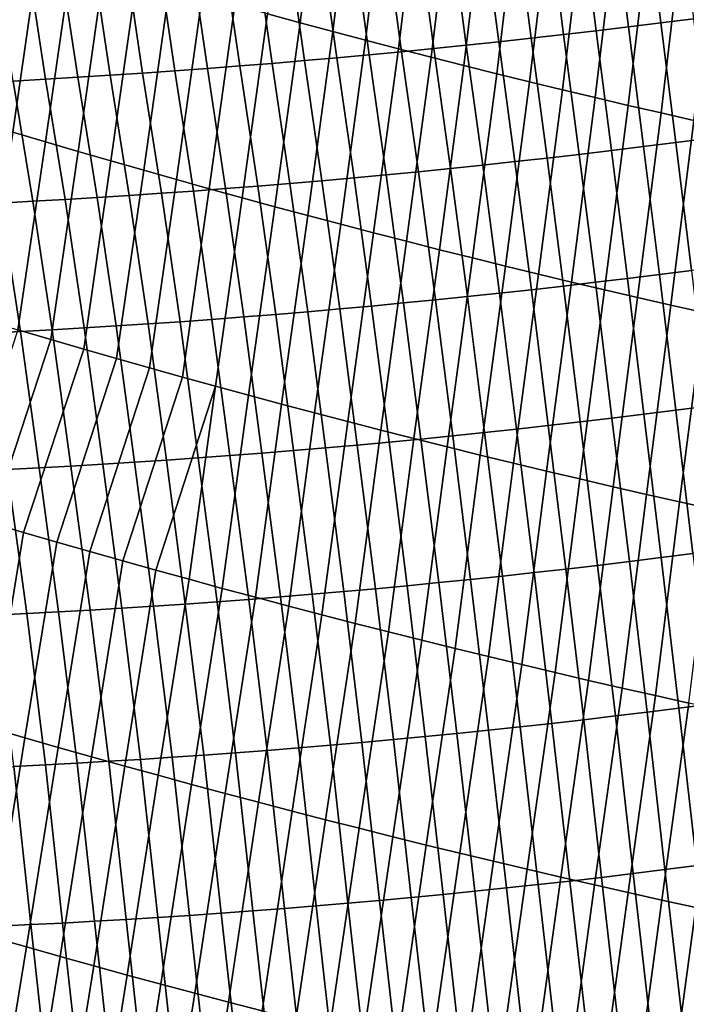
# Model space of a CAD drawing. Header units: metres. Extents: x -240 to 45, y -77 to 27.
# Tile 824 of 1056: x 17.3 to 18.48, y -27.12 to -25.36. Entities that reach past the tile are written whole.
import ezdxf

# ---------------------------------------------------------------- set-up
doc = ezdxf.new("R2010")
doc.units = ezdxf.units.M
doc.layers.add('solid_102011X2', color=7, linetype='CONTINUOUS')

msp = doc.modelspace()

# ---------------------------------------------------------------- linework, layer by layer
at = {"layer": 'solid_102011X2'}
for points in [[(17.796677, -25.367205, 122.652969), (17.835865, -25.047796, 122.855362), (17.777802, -25.032087, 122.851341), (17.738472, -25.351406, 122.648697)], [(17.854916, -25.382805, 122.657097), (17.893963, -25.063307, 122.859238), (17.835865, -25.047796, 122.855362), (17.796677, -25.367205, 122.652969)], [(17.913189, -25.398205, 122.661079), (17.952095, -25.078617, 122.862968), (17.893963, -25.063307, 122.859238), (17.854916, -25.382805, 122.657097)], [(17.9715, -25.413406, 122.664909), (18.010262, -25.093727, 122.866554), (17.952095, -25.078617, 122.862968), (17.913189, -25.398205, 122.661079)], [(18.02985, -25.42841, 122.668587), (18.068462, -25.108635, 122.870003), (18.010262, -25.093727, 122.866554), (17.9715, -25.413406, 122.664909)], [(18.088238, -25.443211, 122.672119), (18.126699, -25.123344, 122.873299), (18.068462, -25.108635, 122.870003), (18.02985, -25.42841, 122.668587)], [(18.146662, -25.457813, 122.675507), (18.184973, -25.137854, 122.87645), (18.126699, -25.123344, 122.873299), (18.088238, -25.443211, 122.672119)], [(18.205124, -25.472214, 122.678734), (18.24328, -25.152163, 122.879456), (18.184973, -25.137854, 122.87645), (18.146662, -25.457813, 122.675507)], [(18.263615, -25.486416, 122.681816), (18.301617, -25.166269, 122.882317), (18.24328, -25.152163, 122.879456), (18.205124, -25.472214, 122.678734)], [(18.322132, -25.500418, 122.684746), (18.359974, -25.180176, 122.885025), (18.301617, -25.166269, 122.882317), (18.263615, -25.486416, 122.681816)], [(18.414701, -25.168745, 77.607773), (18.43895, -25.367193, 77.929924), (18.381144, -25.374353, 77.933029), (18.356558, -25.175833, 77.610931)], [(18.472878, -25.161457, 77.604744), (18.496788, -25.359827, 77.926949), (18.43895, -25.367193, 77.929924), (18.414701, -25.168745, 77.607773)], [(18.240353, -25.189396, 77.617615), (18.265614, -25.38806, 77.939606), (18.207886, -25.3946, 77.943077), (18.182289, -25.195871, 77.62114)], [(18.298441, -25.182716, 77.614212), (18.323366, -25.38131, 77.936256), (18.265614, -25.38806, 77.939606), (18.240353, -25.189396, 77.617615)], [(18.356558, -25.175833, 77.610931), (18.381144, -25.374353, 77.933029), (18.323366, -25.38131, 77.936256), (18.298441, -25.182716, 77.614212)], [(18.380669, -25.514217, 122.687523), (18.418352, -25.193882, 122.887589), (18.359974, -25.180176, 122.885025), (18.322132, -25.500418, 122.684746)], [(18.066225, -25.208202, 77.628555), (18.092493, -25.407061, 77.950394), (18.034824, -25.412977, 77.954231), (18.008221, -25.21406, 77.632439)], [(18.124247, -25.202141, 77.624786), (18.150179, -25.400934, 77.946678), (18.092493, -25.407061, 77.950394), (18.066225, -25.208202, 77.628555)], [(18.182289, -25.195871, 77.62114), (18.207886, -25.3946, 77.943077), (18.150179, -25.400934, 77.946678), (18.124247, -25.202141, 77.624786)], [(18.439222, -25.527817, 122.690147), (18.476742, -25.207386, 122.889999), (18.418352, -25.193882, 122.887589), (18.380669, -25.514217, 122.687523)], [(18.497786, -25.541212, 122.692619), (18.535141, -25.220688, 122.892265), (18.476742, -25.207386, 122.889999), (18.439222, -25.527817, 122.690147)], [(17.226942, -25.544495, 122.419319), (17.285133, -25.561975, 122.425095), (17.331961, -25.235296, 122.614624), (17.27401, -25.217928, 122.609161)], [(17.892262, -25.225151, 77.640572), (17.919531, -25.424183, 77.962273), (17.861902, -25.429472, 77.966469), (17.834299, -25.230387, 77.644814)], [(17.950233, -25.219709, 77.636444), (17.977171, -25.418684, 77.958191), (17.919531, -25.424183, 77.962273), (17.892262, -25.225151, 77.640572)], [(18.008221, -25.21406, 77.632439), (18.034824, -25.412977, 77.954231), (17.977171, -25.418684, 77.958191), (17.950233, -25.219709, 77.636444)], [(17.285133, -25.561975, 122.425095), (17.343359, -25.579262, 122.43071), (17.389942, -25.252472, 122.619934), (17.331961, -25.235296, 122.614624)], [(17.660467, -25.244854, 77.658249), (17.689058, -25.444086, 77.979782), (17.631453, -25.44854, 77.984459), (17.602531, -25.249264, 77.662964)], [(17.718405, -25.240238, 77.653648), (17.746668, -25.439423, 77.975227), (17.689058, -25.444086, 77.979782), (17.660467, -25.244854, 77.658249)], [(17.776348, -25.235415, 77.64917), (17.804281, -25.434551, 77.970787), (17.746668, -25.439423, 77.975227), (17.718405, -25.240238, 77.653648)], [(17.834299, -25.230387, 77.644814), (17.861902, -25.429472, 77.966469), (17.804281, -25.434551, 77.970787), (17.776348, -25.235415, 77.64917)], [(17.343359, -25.579262, 122.43071), (17.401615, -25.596355, 122.436172), (17.447952, -25.269451, 122.625099), (17.389942, -25.252472, 122.619934)], [(17.428743, -25.261265, 77.677818), (17.458641, -25.460663, 77.999214), (17.401045, -25.464289, 78.004379), (17.370823, -25.264856, 77.683014)], [(17.48667, -25.257469, 77.672752), (17.516243, -25.456829, 77.994179), (17.458641, -25.460663, 77.999214), (17.428743, -25.261265, 77.677818)], [(17.5446, -25.253468, 77.667793), (17.573847, -25.452787, 77.989258), (17.516243, -25.456829, 77.994179), (17.48667, -25.257469, 77.672752)], [(17.602531, -25.249264, 77.662964), (17.631453, -25.44854, 77.984459), (17.573847, -25.452787, 77.989258), (17.5446, -25.253468, 77.667793)], [(17.31291, -25.268242, 77.688324), (17.343454, -25.467709, 78.009659), (17.285872, -25.470922, 78.01506), (17.255005, -25.271425, 77.693756)], [(17.370823, -25.264856, 77.683014), (17.401045, -25.464289, 78.004379), (17.343454, -25.467709, 78.009659), (17.31291, -25.268242, 77.688324)], [(17.401615, -25.596355, 122.436172), (17.459906, -25.613253, 122.44149), (17.505991, -25.286236, 122.630112), (17.447952, -25.269451, 122.625099)], [(17.459906, -25.613253, 122.44149), (17.51823, -25.629955, 122.446648), (17.564064, -25.302824, 122.634979), (17.505991, -25.286236, 122.630112)], [(17.51823, -25.629955, 122.446648), (17.57659, -25.646461, 122.451653), (17.622166, -25.319216, 122.639702), (17.564064, -25.302824, 122.634979)], [(17.57659, -25.646461, 122.451653), (17.634985, -25.662769, 122.456512), (17.680302, -25.335409, 122.644272), (17.622166, -25.319216, 122.639702)], [(17.634985, -25.662769, 122.456512), (17.693415, -25.678883, 122.461212), (17.738472, -25.351406, 122.648697), (17.680302, -25.335409, 122.644272)], [(17.693415, -25.678883, 122.461212), (17.751883, -25.694796, 122.465767), (17.796677, -25.367205, 122.652969), (17.738472, -25.351406, 122.648697)], [(17.751883, -25.694796, 122.465767), (17.810387, -25.710512, 122.470161), (17.854916, -25.382805, 122.657097), (17.796677, -25.367205, 122.652969)], [(18.381144, -25.374353, 77.933029), (18.43895, -25.367193, 77.929924), (18.46546, -25.580503, 78.242203), (18.408089, -25.587725, 78.245232)], [(18.43895, -25.367193, 77.929924), (18.496788, -25.359827, 77.926949), (18.52286, -25.573074, 78.239296), (18.46546, -25.580503, 78.242203)], [(17.810387, -25.710512, 122.470161), (17.868931, -25.726028, 122.474411), (17.913189, -25.398205, 122.661079), (17.854916, -25.382805, 122.657097)], [(18.265614, -25.38806, 77.939606), (18.323366, -25.38131, 77.936256), (18.350746, -25.594742, 78.24839), (18.293428, -25.601549, 78.251678)], [(18.323366, -25.38131, 77.936256), (18.381144, -25.374353, 77.933029), (18.408089, -25.587725, 78.245232), (18.350746, -25.594742, 78.24839)], [(17.868931, -25.726028, 122.474411), (17.927513, -25.741346, 122.4785), (17.9715, -25.413406, 122.664909), (17.913189, -25.398205, 122.661079)], [(18.092493, -25.407061, 77.950394), (18.150179, -25.400934, 77.946678), (18.178862, -25.614538, 78.258614), (18.121607, -25.620718, 78.26226)], [(18.150179, -25.400934, 77.946678), (18.207886, -25.3946, 77.943077), (18.236134, -25.608149, 78.255081), (18.178862, -25.614538, 78.258614)], [(18.207886, -25.3946, 77.943077), (18.265614, -25.38806, 77.939606), (18.293428, -25.601549, 78.251678), (18.236134, -25.608149, 78.255081)], [(17.919531, -25.424183, 77.962273), (17.977171, -25.418684, 77.958191), (18.007147, -25.63245, 78.269936), (17.949936, -25.637999, 78.273949)], [(17.927513, -25.741346, 122.4785), (17.986134, -25.756466, 122.482437), (18.02985, -25.42841, 122.668587), (17.9715, -25.413406, 122.664909)], [(17.977171, -25.418684, 77.958191), (18.034824, -25.412977, 77.954231), (18.064369, -25.626688, 78.266037), (18.007147, -25.63245, 78.269936)], [(18.034824, -25.412977, 77.954231), (18.092493, -25.407061, 77.950394), (18.121607, -25.620718, 78.26226), (18.064369, -25.626688, 78.266037)], [(17.746668, -25.439423, 77.975227), (17.804281, -25.434551, 77.970787), (17.835545, -25.648468, 78.282341), (17.778357, -25.653389, 78.28672)], [(17.804281, -25.434551, 77.970787), (17.861902, -25.429472, 77.966469), (17.892736, -25.643339, 78.278084), (17.835545, -25.648468, 78.282341)], [(17.861902, -25.429472, 77.966469), (17.919531, -25.424183, 77.962273), (17.949936, -25.637999, 78.273949), (17.892736, -25.643339, 78.278084)], [(17.986134, -25.756466, 122.482437), (18.044796, -25.771385, 122.486221), (18.088238, -25.443211, 122.672119), (18.02985, -25.42841, 122.668587)], [(17.516243, -25.456829, 77.994179), (17.573847, -25.452787, 77.989258), (17.606812, -25.666893, 78.300583), (17.549629, -25.670979, 78.30545)], [(17.573847, -25.452787, 77.989258), (17.631453, -25.44854, 77.984459), (17.663992, -25.6626, 78.295837), (17.606812, -25.666893, 78.300583)], [(17.631453, -25.44854, 77.984459), (17.689058, -25.444086, 77.979782), (17.721174, -25.658098, 78.291222), (17.663992, -25.6626, 78.295837)], [(17.689058, -25.444086, 77.979782), (17.746668, -25.439423, 77.975227), (17.778357, -25.653389, 78.28672), (17.721174, -25.658098, 78.291222)], [(18.044796, -25.771385, 122.486221), (18.103498, -25.786104, 122.489853), (18.146662, -25.457813, 122.675507), (18.088238, -25.443211, 122.672119)], [(17.228298, -25.47393, 78.020584), (17.285872, -25.470922, 78.01506), (17.32094, -25.685238, 78.326126), (17.263784, -25.688282, 78.331596)], [(17.285872, -25.470922, 78.01506), (17.343454, -25.467709, 78.009659), (17.378103, -25.681984, 78.32077), (17.32094, -25.685238, 78.326126)], [(17.343454, -25.467709, 78.009659), (17.401045, -25.464289, 78.004379), (17.435274, -25.678524, 78.315544), (17.378103, -25.681984, 78.32077)], [(17.401045, -25.464289, 78.004379), (17.458641, -25.460663, 77.999214), (17.492449, -25.674854, 78.310432), (17.435274, -25.678524, 78.315544)], [(17.458641, -25.460663, 77.999214), (17.516243, -25.456829, 77.994179), (17.549629, -25.670979, 78.30545), (17.492449, -25.674854, 78.310432)], [(18.103498, -25.786104, 122.489853), (18.162239, -25.800623, 122.493332), (18.205124, -25.472214, 122.678734), (18.146662, -25.457813, 122.675507)], [(18.162239, -25.800623, 122.493332), (18.221012, -25.814941, 122.496651), (18.263615, -25.486416, 122.681816), (18.205124, -25.472214, 122.678734)], [(18.221012, -25.814941, 122.496651), (18.279812, -25.82906, 122.499809), (18.322132, -25.500418, 122.684746), (18.263615, -25.486416, 122.681816)], [(18.279812, -25.82906, 122.499809), (18.338636, -25.842978, 122.502823), (18.380669, -25.514217, 122.687523), (18.322132, -25.500418, 122.684746)], [(18.338636, -25.842978, 122.502823), (18.39748, -25.856691, 122.505669), (18.439222, -25.527817, 122.690147), (18.380669, -25.514217, 122.687523)], [(18.39748, -25.856691, 122.505669), (18.456337, -25.870205, 122.508354), (18.497786, -25.541212, 122.692619), (18.439222, -25.527817, 122.690147)], [(18.456337, -25.870205, 122.508354), (18.515203, -25.883514, 122.510887), (18.556356, -25.554405, 122.694931), (18.497786, -25.541212, 122.692619)], [(17.23568, -25.897038, 122.251358), (17.294186, -25.914425, 122.257286), (17.343359, -25.579262, 122.43071), (17.285133, -25.561975, 122.425095)], [(18.46546, -25.580503, 78.242203), (18.52286, -25.573074, 78.239296), (18.550282, -25.800817, 78.541122), (18.493227, -25.808315, 78.543953)], [(17.294186, -25.914425, 122.257286), (17.352726, -25.93162, 122.263054), (17.401615, -25.596355, 122.436172), (17.343359, -25.579262, 122.43071)], [(17.352726, -25.93162, 122.263054), (17.411304, -25.94862, 122.268669), (17.459906, -25.613253, 122.44149), (17.401615, -25.596355, 122.436172)], [(18.293428, -25.601549, 78.251678), (18.350746, -25.594742, 78.24839), (18.379202, -25.822685, 78.550003), (18.322229, -25.829557, 78.553215)], [(18.350746, -25.594742, 78.24839), (18.408089, -25.587725, 78.245232), (18.436201, -25.815605, 78.546913), (18.379202, -25.822685, 78.550003)], [(18.408089, -25.587725, 78.245232), (18.46546, -25.580503, 78.242203), (18.493227, -25.808315, 78.543953), (18.436201, -25.815605, 78.546913)], [(17.411304, -25.94862, 122.268669), (17.469919, -25.965427, 122.274124), (17.51823, -25.629955, 122.446648), (17.459906, -25.613253, 122.44149)], [(18.178862, -25.614538, 78.258614), (18.236134, -25.608149, 78.255081), (18.265278, -25.83622, 78.556549), (18.208345, -25.842672, 78.560013)], [(18.236134, -25.608149, 78.255081), (18.293428, -25.601549, 78.251678), (18.322229, -25.829557, 78.553215), (18.265278, -25.83622, 78.556549)], [(17.469919, -25.965427, 122.274124), (17.528572, -25.982037, 122.279427), (17.57659, -25.646461, 122.451653), (17.51823, -25.629955, 122.446648)], [(18.007147, -25.63245, 78.269936), (18.064369, -25.626688, 78.266037), (18.094536, -25.854942, 78.567307), (18.037651, -25.86076, 78.571136)], [(18.064369, -25.626688, 78.266037), (18.121607, -25.620718, 78.26226), (18.151432, -25.848911, 78.563599), (18.094536, -25.854942, 78.567307)], [(18.121607, -25.620718, 78.26226), (18.178862, -25.614538, 78.258614), (18.208345, -25.842672, 78.560013), (18.151432, -25.848911, 78.563599)], [(17.528572, -25.982037, 122.279427), (17.587263, -25.998451, 122.284576), (17.634985, -25.662769, 122.456512), (17.57659, -25.646461, 122.451653)], [(17.778357, -25.653389, 78.28672), (17.835545, -25.648468, 78.282341), (17.867058, -25.876944, 78.583366), (17.810207, -25.881916, 78.587692)], [(17.835545, -25.648468, 78.282341), (17.892736, -25.643339, 78.278084), (17.923914, -25.871761, 78.57917), (17.867058, -25.876944, 78.583366)], [(17.892736, -25.643339, 78.278084), (17.949936, -25.637999, 78.273949), (17.980778, -25.866365, 78.575096), (17.923914, -25.871761, 78.57917)], [(17.949936, -25.637999, 78.273949), (18.007147, -25.63245, 78.269936), (18.037651, -25.86076, 78.571136), (17.980778, -25.866365, 78.575096)], [(17.549629, -25.670979, 78.30545), (17.606812, -25.666893, 78.300583), (17.63966, -25.895571, 78.601387), (17.582809, -25.899702, 78.606201)], [(17.587263, -25.998451, 122.284576), (17.645992, -26.014669, 122.289558), (17.693415, -25.678883, 122.461212), (17.634985, -25.662769, 122.456512)], [(17.606812, -25.666893, 78.300583), (17.663992, -25.6626, 78.295837), (17.696508, -25.89123, 78.596703), (17.63966, -25.895571, 78.601387)], [(17.663992, -25.6626, 78.295837), (17.721174, -25.658098, 78.291222), (17.753357, -25.886679, 78.592133), (17.696508, -25.89123, 78.596703)], [(17.721174, -25.658098, 78.291222), (17.778357, -25.653389, 78.28672), (17.810207, -25.881916, 78.587692), (17.753357, -25.886679, 78.592133)], [(17.32094, -25.685238, 78.326126), (17.378103, -25.681984, 78.32077), (17.412271, -25.910843, 78.621384), (17.355434, -25.914137, 78.626694)], [(17.378103, -25.681984, 78.32077), (17.435274, -25.678524, 78.315544), (17.469112, -25.907339, 78.616203), (17.412271, -25.910843, 78.621384)], [(17.435274, -25.678524, 78.315544), (17.492449, -25.674854, 78.310432), (17.525959, -25.903625, 78.611137), (17.469112, -25.907339, 78.616203)], [(17.492449, -25.674854, 78.310432), (17.549629, -25.670979, 78.30545), (17.582809, -25.899702, 78.606201), (17.525959, -25.903625, 78.611137)], [(17.645992, -26.014669, 122.289558), (17.704762, -26.030691, 122.294388), (17.751883, -25.694796, 122.465767), (17.693415, -25.678883, 122.461212)], [(17.20664, -25.691118, 78.337196), (17.263784, -25.688282, 78.331596), (17.298607, -25.917221, 78.632126), (17.241791, -25.920095, 78.63768)], [(17.263784, -25.688282, 78.331596), (17.32094, -25.685238, 78.326126), (17.355434, -25.914137, 78.626694), (17.298607, -25.917221, 78.632126)], [(17.704762, -26.030691, 122.294388), (17.763571, -26.046515, 122.299065), (17.810387, -25.710512, 122.470161), (17.751883, -25.694796, 122.465767)], [(17.763571, -26.046515, 122.299065), (17.82242, -26.06214, 122.303581), (17.868931, -25.726028, 122.474411), (17.810387, -25.710512, 122.470161)], [(17.82242, -26.06214, 122.303581), (17.88131, -26.077566, 122.307938), (17.927513, -25.741346, 122.4785), (17.868931, -25.726028, 122.474411)], [(17.88131, -26.077566, 122.307938), (17.940243, -26.092793, 122.312141), (17.986134, -25.756466, 122.482437), (17.927513, -25.741346, 122.4785)], [(17.940243, -26.092793, 122.312141), (17.999216, -26.107821, 122.316177), (18.044796, -25.771385, 122.486221), (17.986134, -25.756466, 122.482437)], [(17.999216, -26.107821, 122.316177), (18.058233, -26.12265, 122.320061), (18.103498, -25.786104, 122.489853), (18.044796, -25.771385, 122.486221)], [(18.058233, -26.12265, 122.320061), (18.11729, -26.137278, 122.323784), (18.162239, -25.800623, 122.493332), (18.103498, -25.786104, 122.489853)], [(18.11729, -26.137278, 122.323784), (18.176384, -26.151707, 122.327347), (18.221012, -25.814941, 122.496651), (18.162239, -25.800623, 122.493332)], [(18.176384, -26.151707, 122.327347), (18.235506, -26.165934, 122.33075), (18.279812, -25.82906, 122.499809), (18.221012, -25.814941, 122.496651)], [(18.322229, -25.829557, 78.553215), (18.379202, -25.822685, 78.550003), (18.408476, -26.064657, 78.840416), (18.351727, -26.071602, 78.843552)], [(18.379202, -25.822685, 78.550003), (18.436201, -25.815605, 78.546913), (18.46525, -26.057503, 78.837395), (18.408476, -26.064657, 78.840416)], [(18.436201, -25.815605, 78.546913), (18.493227, -25.808315, 78.543953), (18.522049, -26.050137, 78.834511), (18.46525, -26.057503, 78.837395)], [(18.265278, -25.83622, 78.556549), (18.294996, -26.078335, 78.846825), (18.238287, -26.084856, 78.85022), (18.208345, -25.842672, 78.560013)], [(18.235506, -26.165934, 122.33075), (18.294657, -26.17996, 122.333992), (18.338636, -25.842978, 122.502823), (18.279812, -25.82906, 122.499809)], [(18.322229, -25.829557, 78.553215), (18.351727, -26.071602, 78.843552), (18.294996, -26.078335, 78.846825), (18.265278, -25.83622, 78.556549)], [(18.094536, -25.854942, 78.567307), (18.124916, -26.09726, 78.857391), (18.068251, -26.10314, 78.86116), (18.037651, -25.86076, 78.571136)], [(18.151432, -25.848911, 78.563599), (18.181595, -26.091164, 78.853745), (18.124916, -26.09726, 78.857391), (18.094536, -25.854942, 78.567307)], [(18.208345, -25.842672, 78.560013), (18.238287, -26.084856, 78.85022), (18.181595, -26.091164, 78.853745), (18.151432, -25.848911, 78.563599)], [(18.294657, -26.17996, 122.333992), (18.353827, -26.193787, 122.337074), (18.39748, -25.856691, 122.505669), (18.338636, -25.842978, 122.502823)], [(18.353827, -26.193787, 122.337074), (18.413015, -26.207409, 122.339989), (18.456337, -25.870205, 122.508354), (18.39748, -25.856691, 122.505669)], [(17.867058, -25.876944, 78.583366), (17.898308, -26.119507, 78.873222), (17.841669, -26.124537, 78.877495), (17.810207, -25.881916, 78.587692)], [(17.923914, -25.871761, 78.57917), (17.954948, -26.114265, 78.86908), (17.898308, -26.119507, 78.873222), (17.867058, -25.876944, 78.583366)], [(17.980778, -25.866365, 78.575096), (18.011595, -26.108809, 78.865059), (17.954948, -26.114265, 78.86908), (17.923914, -25.871761, 78.57917)], [(18.037651, -25.86076, 78.571136), (18.068251, -26.10314, 78.86116), (18.011595, -26.108809, 78.865059), (17.980778, -25.866365, 78.575096)], [(18.413015, -26.207409, 122.339989), (18.472216, -26.220829, 122.342743), (18.515203, -25.883514, 122.510887), (18.456337, -25.870205, 122.508354)], [(17.696508, -25.89123, 78.596703), (17.728399, -26.133957, 78.886406), (17.671761, -26.138351, 78.891052), (17.63966, -25.895571, 78.601387)], [(17.753357, -25.886679, 78.592133), (17.785034, -26.129353, 78.881889), (17.728399, -26.133957, 78.886406), (17.696508, -25.89123, 78.596703)], [(17.810207, -25.881916, 78.587692), (17.841669, -26.124537, 78.877495), (17.785034, -26.129353, 78.881889), (17.753357, -25.886679, 78.592133)], [(18.472216, -26.220829, 122.342743), (18.531424, -26.234045, 122.345329), (18.574074, -25.89662, 122.51326), (18.515203, -25.883514, 122.510887)], [(17.412271, -25.910843, 78.621384), (17.44521, -26.153812, 78.910881), (17.388582, -26.157148, 78.916161), (17.355434, -25.914137, 78.626694)], [(17.469112, -25.907339, 78.616203), (17.501844, -26.150263, 78.905739), (17.44521, -26.153812, 78.910881), (17.412271, -25.910843, 78.621384)], [(17.525959, -25.903625, 78.611137), (17.558481, -26.146503, 78.900711), (17.501844, -26.150263, 78.905739), (17.469112, -25.907339, 78.616203)], [(17.582809, -25.899702, 78.606201), (17.615122, -26.142532, 78.895821), (17.558481, -26.146503, 78.900711), (17.525959, -25.903625, 78.611137)], [(17.63966, -25.895571, 78.601387), (17.671761, -26.138351, 78.891052), (17.615122, -26.142532, 78.895821), (17.582809, -25.899702, 78.606201)], [(17.186913, -26.240688, 122.094162), (17.245667, -26.258135, 122.100388), (17.352726, -25.93162, 122.263054), (17.294186, -25.914425, 122.257286)], [(17.298607, -25.917221, 78.632126), (17.331963, -26.160275, 78.921555), (17.275352, -26.163189, 78.927078), (17.241791, -25.920095, 78.63768)], [(17.355434, -25.914137, 78.626694), (17.388582, -26.157148, 78.916161), (17.331963, -26.160275, 78.921555), (17.298607, -25.917221, 78.632126)], [(17.245667, -26.258135, 122.100388), (17.304459, -26.275391, 122.106453), (17.411304, -25.94862, 122.268669), (17.352726, -25.93162, 122.263054)], [(17.304459, -26.275391, 122.106453), (17.363289, -26.292452, 122.112358), (17.469919, -25.965427, 122.274124), (17.411304, -25.94862, 122.268669)], [(17.363289, -26.292452, 122.112358), (17.422161, -26.309322, 122.118103), (17.528572, -25.982037, 122.279427), (17.469919, -25.965427, 122.274124)], [(17.422161, -26.309322, 122.118103), (17.481071, -26.325996, 122.12368), (17.587263, -25.998451, 122.284576), (17.528572, -25.982037, 122.279427)], [(17.481071, -26.325996, 122.12368), (17.540026, -26.342478, 122.129105), (17.645992, -26.014669, 122.289558), (17.587263, -25.998451, 122.284576)], [(17.540026, -26.342478, 122.129105), (17.59902, -26.358763, 122.134369), (17.645992, -26.014669, 122.289558)], [(17.658056, -26.374851, 122.139465), (17.704762, -26.030691, 122.294388), (17.645992, -26.014669, 122.289558), (17.59902, -26.358763, 122.134369)], [(17.717134, -26.390745, 122.144409), (17.763571, -26.046515, 122.299065), (17.704762, -26.030691, 122.294388), (17.658056, -26.374851, 122.139465)], [(17.776255, -26.406441, 122.149185), (17.82242, -26.06214, 122.303581), (17.763571, -26.046515, 122.299065), (17.717134, -26.390745, 122.144409)], [(18.46525, -26.057503, 78.837395), (18.522049, -26.050137, 78.834511), (18.552383, -26.305355, 79.113197), (18.495792, -26.312796, 79.115997)], [(17.835421, -26.42194, 122.153801), (17.88131, -26.077566, 122.307938), (17.82242, -26.06214, 122.303581), (17.776255, -26.406441, 122.149185)], [(18.351727, -26.071602, 78.843552), (18.408476, -26.064657, 78.840416), (18.439226, -26.320024, 79.118935), (18.382683, -26.32704, 79.122002)], [(18.408476, -26.064657, 78.840416), (18.46525, -26.057503, 78.837395), (18.495792, -26.312796, 79.115997), (18.439226, -26.320024, 79.118935)], [(17.894629, -26.437241, 122.158257), (17.940243, -26.092793, 122.312141), (17.88131, -26.077566, 122.307938), (17.835421, -26.42194, 122.153801)], [(18.181595, -26.091164, 78.853745), (18.238287, -26.084856, 78.85022), (18.269653, -26.340431, 79.128525), (18.213163, -26.346806, 79.131973)], [(18.238287, -26.084856, 78.85022), (18.294996, -26.078335, 78.846825), (18.326159, -26.333841, 79.125198), (18.269653, -26.340431, 79.128525)], [(18.294996, -26.078335, 78.846825), (18.351727, -26.071602, 78.843552), (18.382683, -26.32704, 79.122002), (18.326159, -26.333841, 79.125198)], [(17.953882, -26.452343, 122.162544), (17.999216, -26.107821, 122.316177), (17.940243, -26.092793, 122.312141), (17.894629, -26.437241, 122.158257)], [(18.011595, -26.108809, 78.865059), (18.068251, -26.10314, 78.86116), (18.100222, -26.358912, 79.139259), (18.043766, -26.364643, 79.143089)], [(18.068251, -26.10314, 78.86116), (18.124916, -26.09726, 78.857391), (18.156687, -26.352966, 79.135551), (18.100222, -26.358912, 79.139259)], [(18.124916, -26.09726, 78.857391), (18.181595, -26.091164, 78.853745), (18.213163, -26.346806, 79.131973), (18.156687, -26.352966, 79.135551)], [(17.841669, -26.124537, 78.877495), (17.898308, -26.119507, 78.873222), (17.930874, -26.375462, 79.151131), (17.874434, -26.38055, 79.155342)], [(17.898308, -26.119507, 78.873222), (17.954948, -26.114265, 78.86908), (17.987318, -26.370161, 79.147049), (17.930874, -26.375462, 79.151131)], [(18.01318, -26.467247, 122.166672), (18.058233, -26.12265, 122.320061), (17.999216, -26.107821, 122.316177), (17.953882, -26.452343, 122.162544)], [(17.954948, -26.114265, 78.86908), (18.011595, -26.108809, 78.865059), (18.043766, -26.364643, 79.143089), (17.987318, -26.370161, 79.147049)], [(18.072519, -26.481951, 122.170639), (18.11729, -26.137278, 122.323784), (18.058233, -26.12265, 122.320061), (18.01318, -26.467247, 122.166672)], [(17.615122, -26.142532, 78.895821), (17.671761, -26.138351, 78.891052), (17.705111, -26.394533, 79.168739), (17.648663, -26.398767, 79.173462)], [(17.671761, -26.138351, 78.891052), (17.728399, -26.133957, 78.886406), (17.761553, -26.390085, 79.164146), (17.705111, -26.394533, 79.168739)], [(17.728399, -26.133957, 78.886406), (17.785034, -26.129353, 78.881889), (17.817995, -26.385424, 79.159683), (17.761553, -26.390085, 79.164146)], [(17.785034, -26.129353, 78.881889), (17.841669, -26.124537, 78.877495), (17.874434, -26.38055, 79.155342), (17.817995, -26.385424, 79.159683)], [(18.131895, -26.496456, 122.174438), (18.176384, -26.151707, 122.327347), (18.11729, -26.137278, 122.323784), (18.072519, -26.481951, 122.170639)], [(17.331963, -26.160275, 78.921555), (17.388582, -26.157148, 78.916161), (17.422892, -26.413582, 79.193626), (17.366461, -26.416754, 79.198982)], [(17.388582, -26.157148, 78.916161), (17.44521, -26.153812, 78.910881), (17.479328, -26.410198, 79.188393), (17.422892, -26.413582, 79.193626)], [(17.44521, -26.153812, 78.910881), (17.501844, -26.150263, 78.905739), (17.53577, -26.406601, 79.183281), (17.479328, -26.410198, 79.188393)], [(17.501844, -26.150263, 78.905739), (17.558481, -26.146503, 78.900711), (17.592216, -26.40279, 79.178307), (17.53577, -26.406601, 79.183281)], [(17.558481, -26.146503, 78.900711), (17.615122, -26.142532, 78.895821), (17.648663, -26.398767, 79.173462), (17.592216, -26.40279, 79.178307)], [(18.191305, -26.510763, 122.17807), (18.235506, -26.165934, 122.33075), (18.176384, -26.151707, 122.327347), (18.131895, -26.496456, 122.174438)], [(17.218752, -26.165892, 78.932732), (17.275352, -26.163189, 78.927078), (17.31004, -26.419712, 79.204475), (17.253628, -26.422457, 79.210091)], [(17.275352, -26.163189, 78.927078), (17.331963, -26.160275, 78.921555), (17.366461, -26.416754, 79.198982), (17.31004, -26.419712, 79.204475)], [(18.250744, -26.524868, 122.181541), (18.294657, -26.17996, 122.333992), (18.235506, -26.165934, 122.33075), (18.191305, -26.510763, 122.17807)], [(18.310207, -26.538773, 122.184845), (18.353827, -26.193787, 122.337074), (18.294657, -26.17996, 122.333992), (18.250744, -26.524868, 122.181541)], [(18.36969, -26.552475, 122.187981), (18.413015, -26.207409, 122.339989), (18.353827, -26.193787, 122.337074), (18.310207, -26.538773, 122.184845)], [(18.42919, -26.565975, 122.190948), (18.472216, -26.220829, 122.342743), (18.413015, -26.207409, 122.339989), (18.36969, -26.552475, 122.187981)], [(18.488699, -26.579273, 122.193756), (18.531424, -26.234045, 122.345329), (18.472216, -26.220829, 122.342743), (18.42919, -26.565975, 122.190948)], [(17.187889, -26.606661, 121.959328), (17.247124, -26.624035, 121.965729), (17.304459, -26.275391, 122.106453), (17.245667, -26.258135, 122.100388)], [(17.247124, -26.624035, 121.965729), (17.3064, -26.641218, 121.971954), (17.363289, -26.292452, 122.112358), (17.304459, -26.275391, 122.106453)], [(17.3064, -26.641218, 121.971954), (17.365721, -26.658207, 121.97802), (17.422161, -26.309322, 122.118103), (17.363289, -26.292452, 122.112358)], [(17.365721, -26.658207, 121.97802), (17.425083, -26.675003, 121.983925), (17.481071, -26.325996, 122.12368), (17.422161, -26.309322, 122.118103)], [(18.439226, -26.320024, 79.118935), (18.495792, -26.312796, 79.115997), (18.527174, -26.580986, 79.382126), (18.470701, -26.588295, 79.384987)], [(17.425083, -26.675003, 121.983925), (17.484491, -26.691605, 121.989662), (17.540026, -26.342478, 122.129105), (17.481071, -26.325996, 122.12368)], [(18.326159, -26.333841, 79.125198), (18.382683, -26.32704, 79.122002), (18.414249, -26.59539, 79.387978), (18.357815, -26.60227, 79.391098)], [(18.382683, -26.32704, 79.122002), (18.439226, -26.320024, 79.118935), (18.470701, -26.588295, 79.384987), (18.414249, -26.59539, 79.387978)], [(17.484491, -26.691605, 121.989662), (17.543943, -26.708012, 121.995232), (17.59902, -26.358763, 122.134369), (17.540026, -26.342478, 122.129105)], [(18.156687, -26.352966, 79.135551), (18.213163, -26.346806, 79.131973), (18.244997, -26.615381, 79.397728), (18.188606, -26.621613, 79.401245)], [(18.213163, -26.346806, 79.131973), (18.269653, -26.340431, 79.128525), (18.301399, -26.608932, 79.394348), (18.244997, -26.615381, 79.397728)], [(18.269653, -26.340431, 79.128525), (18.326159, -26.333841, 79.125198), (18.357815, -26.60227, 79.391098), (18.301399, -26.608932, 79.394348)], [(17.543943, -26.708012, 121.995232), (17.603441, -26.724224, 122.000633), (17.658056, -26.374851, 122.139465), (17.59902, -26.358763, 122.134369)], [(17.987318, -26.370161, 79.147049), (18.043766, -26.364643, 79.143089), (18.075855, -26.633429, 79.408653), (18.019489, -26.639011, 79.412552)], [(18.043766, -26.364643, 79.143089), (18.100222, -26.358912, 79.139259), (18.132227, -26.627628, 79.404884), (18.075855, -26.633429, 79.408653)], [(18.100222, -26.358912, 79.139259), (18.156687, -26.352966, 79.135551), (18.188606, -26.621613, 79.401245), (18.132227, -26.627628, 79.404884)], [(17.603441, -26.724224, 122.000633), (17.662983, -26.74024, 122.005867), (17.717134, -26.390745, 122.144409), (17.658056, -26.374851, 122.139465)], [(17.817995, -26.385424, 79.159683), (17.85041, -26.654465, 79.425034), (17.794048, -26.659185, 79.429451), (17.761553, -26.390085, 79.164146)], [(17.874434, -26.38055, 79.155342), (17.906769, -26.649529, 79.420746), (17.85041, -26.654465, 79.425034), (17.817995, -26.385424, 79.159683)], [(17.930874, -26.375462, 79.151131), (17.963129, -26.644379, 79.41658), (17.906769, -26.649529, 79.420746), (17.874434, -26.38055, 79.155342)], [(17.987318, -26.370161, 79.147049), (18.019489, -26.639011, 79.412552), (17.963129, -26.644379, 79.41658), (17.930874, -26.375462, 79.151131)], [(17.592216, -26.40279, 79.178307), (17.624947, -26.672058, 79.443481), (17.568577, -26.67592, 79.448425), (17.53577, -26.406601, 79.183281)], [(17.592216, -26.40279, 79.178307), (17.648663, -26.398767, 79.173462), (17.681316, -26.66798, 79.438675), (17.624947, -26.672058, 79.443481)], [(17.648663, -26.398767, 79.173462), (17.705111, -26.394533, 79.168739), (17.737684, -26.663691, 79.433998), (17.681316, -26.66798, 79.438675)], [(17.662983, -26.74024, 122.005867), (17.72257, -26.75606, 122.010941), (17.776255, -26.406441, 122.149185), (17.717134, -26.390745, 122.144409)], [(17.761553, -26.390085, 79.164146), (17.794048, -26.659185, 79.429451), (17.737684, -26.663691, 79.433998), (17.705111, -26.394533, 79.168739)], [(17.31004, -26.419712, 79.204475), (17.343147, -26.68922, 79.46949), (17.28681, -26.692007, 79.475082), (17.253628, -26.422457, 79.210091)], [(17.366461, -26.416754, 79.198982), (17.399494, -26.686218, 79.464027), (17.343147, -26.68922, 79.46949), (17.31004, -26.419712, 79.204475)], [(17.422892, -26.413582, 79.193626), (17.455849, -26.683001, 79.458694), (17.399494, -26.686218, 79.464027), (17.366461, -26.416754, 79.198982)], [(17.479328, -26.410198, 79.188393), (17.512211, -26.679567, 79.453499), (17.455849, -26.683001, 79.458694), (17.422892, -26.413582, 79.193626)], [(17.53577, -26.406601, 79.183281), (17.568577, -26.67592, 79.448425), (17.512211, -26.679567, 79.453499), (17.479328, -26.410198, 79.188393)], [(17.72257, -26.75606, 122.010941), (17.782204, -26.771683, 122.015839), (17.835421, -26.42194, 122.153801), (17.776255, -26.406441, 122.149185)], [(17.782204, -26.771683, 122.015839), (17.841883, -26.787107, 122.020576), (17.894629, -26.437241, 122.158257), (17.835421, -26.42194, 122.153801)], [(17.841883, -26.787107, 122.020576), (17.901608, -26.802334, 122.025146), (17.953882, -26.452343, 122.162544), (17.894629, -26.437241, 122.158257)], [(17.901608, -26.802334, 122.025146), (17.96138, -26.817362, 122.029549), (18.01318, -26.467247, 122.166672), (17.953882, -26.452343, 122.162544)], [(17.96138, -26.817362, 122.029549), (18.021196, -26.83219, 122.033783), (18.072519, -26.481951, 122.170639), (18.01318, -26.467247, 122.166672)], [(18.021196, -26.83219, 122.033783), (18.081053, -26.846819, 122.037842), (18.131895, -26.496456, 122.174438), (18.072519, -26.481951, 122.170639)], [(18.081053, -26.846819, 122.037842), (18.140945, -26.86125, 122.04174), (18.191305, -26.510763, 122.17807), (18.131895, -26.496456, 122.174438)], [(18.140945, -26.86125, 122.04174), (18.200871, -26.875479, 122.045464), (18.250744, -26.524868, 122.181541), (18.191305, -26.510763, 122.17807)], [(18.200871, -26.875479, 122.045464), (18.260822, -26.889507, 122.049011), (18.310207, -26.538773, 122.184845), (18.250744, -26.524868, 122.181541)], [(18.260822, -26.889507, 122.049011), (18.320799, -26.903336, 122.052391), (18.36969, -26.552475, 122.187981), (18.310207, -26.538773, 122.184845)], [(18.320799, -26.903336, 122.052391), (18.380795, -26.91696, 122.055603), (18.42919, -26.565975, 122.190948), (18.36969, -26.552475, 122.187981)], [(18.380795, -26.91696, 122.055603), (18.440805, -26.93038, 122.058632), (18.488699, -26.579273, 122.193756), (18.42919, -26.565975, 122.190948)], [(18.440805, -26.93038, 122.058632), (18.50083, -26.943598, 122.061501), (18.548218, -26.592367, 122.196388), (18.488699, -26.579273, 122.193756)], [(18.414249, -26.59539, 79.387978), (18.44615, -26.876078, 79.640884), (18.389668, -26.883043, 79.643936), (18.357815, -26.60227, 79.391098)], [(18.414249, -26.59539, 79.387978), (18.470701, -26.588295, 79.384987), (18.502651, -26.868895, 79.63797), (18.44615, -26.876078, 79.640884)], [(18.470701, -26.588295, 79.384987), (18.527174, -26.580986, 79.382126), (18.559172, -26.861496, 79.635185), (18.502651, -26.868895, 79.63797)], [(18.301399, -26.608932, 79.394348), (18.333199, -26.889791, 79.647118), (18.276743, -26.896322, 79.650436), (18.244997, -26.615381, 79.397728)], [(18.357815, -26.60227, 79.391098), (18.389668, -26.883043, 79.643936), (18.333199, -26.889791, 79.647118), (18.301399, -26.608932, 79.394348)], [(17.19002, -26.979448, 121.842133), (17.249722, -26.996716, 121.848679), (17.3064, -26.641218, 121.971954), (17.247124, -26.624035, 121.965729)], [(18.132227, -26.627628, 79.404884), (18.163862, -26.908726, 79.657471), (18.107435, -26.9146, 79.661186), (18.075855, -26.633429, 79.408653)], [(18.188606, -26.621613, 79.401245), (18.220299, -26.902634, 79.653885), (18.163862, -26.908726, 79.657471), (18.132227, -26.627628, 79.404884)], [(18.244997, -26.615381, 79.397728), (18.276743, -26.896322, 79.650436), (18.220299, -26.902634, 79.653885), (18.188606, -26.621613, 79.401245)], [(17.249722, -26.996716, 121.848679), (17.309469, -27.01379, 121.855057), (17.365721, -26.658207, 121.97802), (17.3064, -26.641218, 121.971954)], [(17.963129, -26.644379, 79.41658), (17.994591, -26.925692, 79.669014), (17.938173, -26.93091, 79.673126), (17.906769, -26.649529, 79.420746)], [(18.019489, -26.639011, 79.412552), (18.051012, -26.920256, 79.665031), (17.994591, -26.925692, 79.669014), (17.963129, -26.644379, 79.41658)], [(18.075855, -26.633429, 79.408653), (18.107435, -26.9146, 79.661186), (18.051012, -26.920256, 79.665031), (18.019489, -26.639011, 79.412552)], [(17.309469, -27.01379, 121.855057), (17.369265, -27.030674, 121.861267), (17.425083, -26.675003, 121.983925), (17.365721, -26.658207, 121.97802)], [(17.737684, -26.663691, 79.433998), (17.768902, -26.945261, 79.686264), (17.712471, -26.94961, 79.69091), (17.681316, -26.66798, 79.438675)], [(17.794048, -26.659185, 79.429451), (17.825331, -26.940695, 79.681755), (17.768902, -26.945261, 79.686264), (17.737684, -26.663691, 79.433998)], [(17.85041, -26.654465, 79.425034), (17.881752, -26.935911, 79.677376), (17.825331, -26.940695, 79.681755), (17.794048, -26.659185, 79.429451)], [(17.906769, -26.649529, 79.420746), (17.938173, -26.93091, 79.673126), (17.881752, -26.935911, 79.677376), (17.85041, -26.654465, 79.425034)], [(17.369265, -27.030674, 121.861267), (17.429106, -27.047363, 121.867302), (17.484491, -26.691605, 121.989662), (17.425083, -26.675003, 121.983925)], [(17.455849, -26.683001, 79.458694), (17.486748, -26.964838, 79.710846), (17.430326, -26.968102, 79.716164), (17.399494, -26.686218, 79.464027)], [(17.512211, -26.679567, 79.453499), (17.543175, -26.961357, 79.705658), (17.486748, -26.964838, 79.710846), (17.455849, -26.683001, 79.458694)], [(17.568577, -26.67592, 79.448425), (17.599606, -26.957659, 79.700607), (17.543175, -26.961357, 79.705658), (17.512211, -26.679567, 79.453499)], [(17.624947, -26.672058, 79.443481), (17.656038, -26.953743, 79.695694), (17.599606, -26.957659, 79.700607), (17.568577, -26.67592, 79.448425)], [(17.681316, -26.66798, 79.438675), (17.712471, -26.94961, 79.69091), (17.656038, -26.953743, 79.695694), (17.624947, -26.672058, 79.443481)], [(17.28681, -26.692007, 79.475082), (17.317513, -26.973976, 79.727196), (17.261122, -26.976587, 79.732918), (17.230486, -26.69458, 79.480812)], [(17.343147, -26.68922, 79.46949), (17.373915, -26.971149, 79.721611), (17.317513, -26.973976, 79.727196), (17.28681, -26.692007, 79.475082)], [(17.399494, -26.686218, 79.464027), (17.430326, -26.968102, 79.716164), (17.373915, -26.971149, 79.721611), (17.343147, -26.68922, 79.46949)], [(17.429106, -27.047363, 121.867302), (17.488995, -27.06386, 121.873169), (17.543943, -26.708012, 121.995232), (17.484491, -26.691605, 121.989662)], [(17.488995, -27.06386, 121.873169), (17.548931, -27.080162, 121.878868), (17.603441, -26.724224, 122.000633), (17.543943, -26.708012, 121.995232)], [(17.548931, -27.080162, 121.878868), (17.608915, -27.096268, 121.884399), (17.662983, -26.74024, 122.005867), (17.603441, -26.724224, 122.000633)], [(17.608915, -27.096268, 121.884399), (17.668947, -27.112179, 121.889748), (17.72257, -26.75606, 122.010941), (17.662983, -26.74024, 122.005867)], [(17.668947, -27.112179, 121.889748), (17.729029, -27.127895, 121.894936), (17.782204, -26.771683, 122.015839), (17.72257, -26.75606, 122.010941)], [(17.729029, -27.127895, 121.894936), (17.789156, -27.143414, 121.899948), (17.841883, -26.787107, 122.020576), (17.782204, -26.771683, 122.015839)], [(17.789156, -27.143414, 121.899948), (17.849333, -27.158733, 121.904785), (17.901608, -26.802334, 122.025146), (17.841883, -26.787107, 122.020576)], [(17.849333, -27.158733, 121.904785), (17.909559, -27.173857, 121.909454), (17.96138, -26.817362, 122.029549), (17.901608, -26.802334, 122.025146)], [(17.909559, -27.173857, 121.909454), (17.96983, -27.188782, 121.913948), (18.021196, -26.83219, 122.033783), (17.96138, -26.817362, 122.029549)], [(17.96983, -27.188782, 121.913948), (18.030144, -27.203506, 121.918266), (18.081053, -26.846819, 122.037842), (18.021196, -26.83219, 122.033783)], [(18.030144, -27.203506, 121.918266), (18.090496, -27.218033, 121.922417), (18.140945, -26.86125, 122.04174), (18.081053, -26.846819, 122.037842)], [(18.090496, -27.218033, 121.922417), (18.150885, -27.232361, 121.926384), (18.200871, -26.875479, 122.045464), (18.140945, -26.86125, 122.04174)], [(18.150885, -27.232361, 121.926384), (18.211304, -27.246487, 121.930183), (18.260822, -26.889507, 122.049011), (18.200871, -26.875479, 122.045464)], [(18.389668, -26.883043, 79.643936), (18.44615, -26.876078, 79.640884), (18.479433, -27.168335, 79.880104), (18.422897, -27.175385, 79.883072)], [(18.44615, -26.876078, 79.640884), (18.502651, -26.868895, 79.63797), (18.535984, -27.161068, 79.877266), (18.479433, -27.168335, 79.880104)], [(18.211304, -27.246487, 121.930183), (18.271749, -27.260412, 121.9338), (18.320799, -26.903336, 122.052391), (18.260822, -26.889507, 122.049011)], [(18.276743, -26.896322, 79.650436), (18.333199, -26.889791, 79.647118), (18.366375, -27.182213, 79.886185), (18.309866, -27.188822, 79.889427)], [(18.333199, -26.889791, 79.647118), (18.389668, -26.883043, 79.643936), (18.422897, -27.175385, 79.883072), (18.366375, -27.182213, 79.886185)], [(18.107435, -26.9146, 79.661186), (18.163862, -26.908726, 79.657471), (18.196873, -27.20138, 79.896324), (18.140387, -27.207327, 79.899979)], [(18.163862, -26.908726, 79.657471), (18.220299, -26.902634, 79.653885), (18.253365, -27.195211, 79.892807), (18.196873, -27.20138, 79.896324)], [(18.220299, -26.902634, 79.653885), (18.276743, -26.896322, 79.650436), (18.309866, -27.188822, 79.889427), (18.253365, -27.195211, 79.892807)], [(18.271749, -27.260412, 121.9338), (18.33222, -27.274136, 121.937241), (18.380795, -26.91696, 122.055603), (18.320799, -26.903336, 122.052391)], [(17.938173, -26.93091, 79.673126), (17.994591, -26.925692, 79.669014), (18.027424, -27.218561, 79.907692), (17.970943, -27.223848, 79.911751)], [(17.994591, -26.925692, 79.669014), (18.051012, -26.920256, 79.665031), (18.083904, -27.213055, 79.90377), (18.027424, -27.218561, 79.907692)], [(18.051012, -26.920256, 79.665031), (18.107435, -26.9146, 79.661186), (18.140387, -27.207327, 79.899979), (18.083904, -27.213055, 79.90377)], [(18.33222, -27.274136, 121.937241), (18.39271, -27.287655, 121.940506), (18.440805, -26.93038, 122.058632), (18.380795, -26.91696, 122.055603)], [(17.712471, -26.94961, 79.69091), (17.768902, -26.945261, 79.686264), (17.801485, -27.238394, 79.924751), (17.744989, -27.242804, 79.929359)], [(17.768902, -26.945261, 79.686264), (17.825331, -26.940695, 79.681755), (17.857975, -27.233765, 79.92028), (17.801485, -27.238394, 79.924751)], [(17.825331, -26.940695, 79.681755), (17.881752, -26.935911, 79.677376), (17.914461, -27.228916, 79.915947), (17.857975, -27.233765, 79.92028)], [(17.881752, -26.935911, 79.677376), (17.938173, -26.93091, 79.673126), (17.970943, -27.223848, 79.911751), (17.914461, -27.228916, 79.915947)], [(18.39271, -27.287655, 121.940506), (18.453217, -27.300972, 121.943596), (18.50083, -26.943598, 122.061501), (18.440805, -26.93038, 122.058632)], [(18.453217, -27.300972, 121.943596), (18.513737, -27.314083, 121.946503), (18.560862, -26.956608, 122.064186), (18.50083, -26.943598, 122.061501)], [(17.430326, -26.968102, 79.716164), (17.486748, -26.964838, 79.710846), (17.519005, -27.258257, 79.949165), (17.462517, -27.261572, 79.95446)], [(17.486748, -26.964838, 79.710846), (17.543175, -26.961357, 79.705658), (17.575497, -27.254723, 79.944008), (17.519005, -27.258257, 79.949165)], [(17.543175, -26.961357, 79.705658), (17.599606, -26.957659, 79.700607), (17.631994, -27.250969, 79.938988), (17.575497, -27.254723, 79.944008)], [(17.599606, -26.957659, 79.700607), (17.656038, -26.953743, 79.695694), (17.688492, -27.246996, 79.934105), (17.631994, -27.250969, 79.938988)], [(17.656038, -26.953743, 79.695694), (17.712471, -26.94961, 79.69091), (17.744989, -27.242804, 79.929359), (17.688492, -27.246996, 79.934105)], [(17.261122, -26.976587, 79.732918), (17.317513, -26.973976, 79.727196), (17.349567, -27.267544, 79.965462), (17.29311, -27.270199, 79.971169)], [(17.317513, -26.973976, 79.727196), (17.373915, -26.971149, 79.721611), (17.406038, -27.264668, 79.959892), (17.349567, -27.267544, 79.965462)], [(17.373915, -26.971149, 79.721611), (17.430326, -26.968102, 79.716164), (17.462517, -27.261572, 79.95446), (17.406038, -27.264668, 79.959892)], [(17.190155, -27.357218, 121.742477), (17.250385, -27.374376, 121.749176), (17.309469, -27.01379, 121.855057), (17.249722, -26.996716, 121.848679)], [(17.250385, -27.374376, 121.749176), (17.310665, -27.391344, 121.755699), (17.369265, -27.030674, 121.861267), (17.309469, -27.01379, 121.855057)], [(17.310665, -27.391344, 121.755699), (17.370996, -27.408119, 121.762047), (17.429106, -27.047363, 121.867302), (17.369265, -27.030674, 121.861267)], [(17.370996, -27.408119, 121.762047), (17.431377, -27.424704, 121.768219), (17.488995, -27.06386, 121.873169), (17.429106, -27.047363, 121.867302)], [(17.431377, -27.424704, 121.768219), (17.491808, -27.441093, 121.774216), (17.548931, -27.080162, 121.878868), (17.488995, -27.06386, 121.873169)], [(17.491808, -27.441093, 121.774216), (17.552288, -27.457289, 121.780037), (17.608915, -27.096268, 121.884399), (17.548931, -27.080162, 121.878868)], [(17.552288, -27.457289, 121.780037), (17.61282, -27.473291, 121.785683), (17.668947, -27.112179, 121.889748), (17.608915, -27.096268, 121.884399)], [(17.61282, -27.473291, 121.785683), (17.673403, -27.489098, 121.791145), (17.729029, -27.127895, 121.894936), (17.668947, -27.112179, 121.889748)]]:
    msp.add_3dface(points, dxfattribs=at)

doc.saveas('drawing.dxf')
